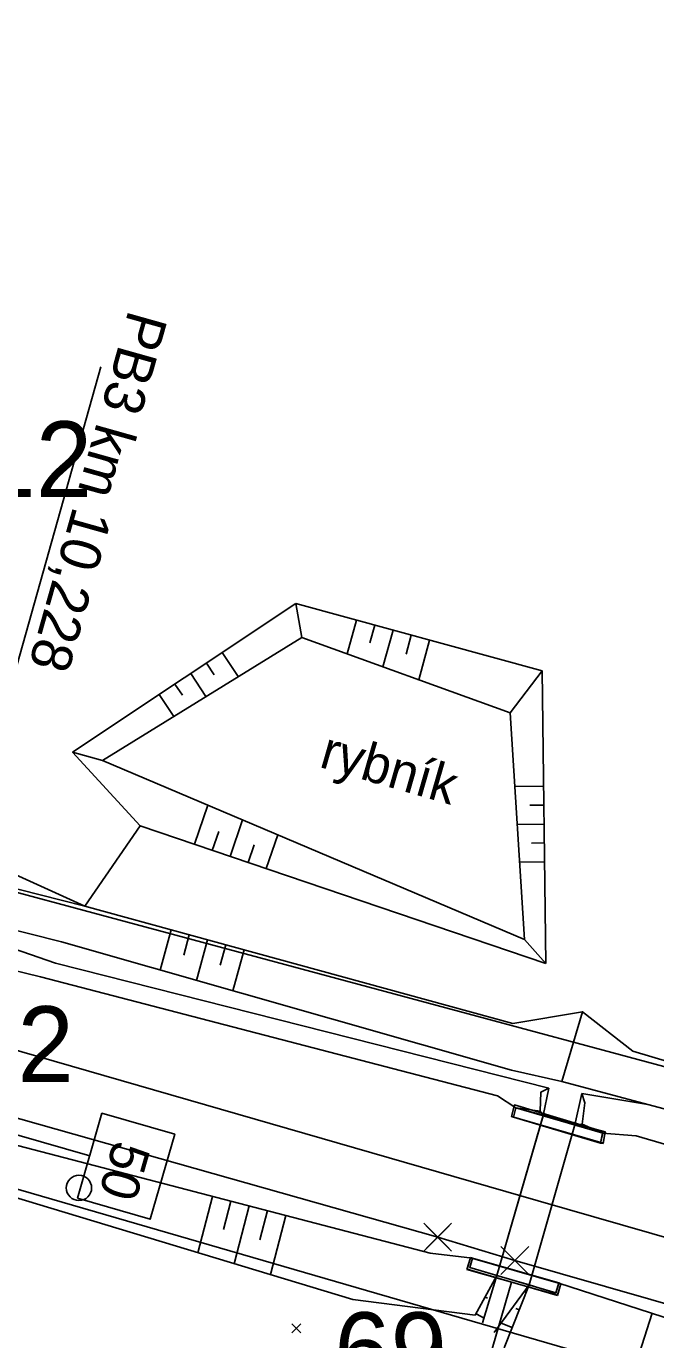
# Model space of a CAD drawing. Extents: x -866402 to -860377, y -1041908 to -1038598.
# Drawn here: x -862074 to -862049.1, y -1039288.9 to -1039236.9 of the extents above; entities that cross this region are included whole.
import ezdxf

# ---------------------------------------------------------------- set-up
doc = ezdxf.new("R2010")
doc.units = 0
for name, color, linetype in [('PS 01 prvky', 7, 'Continuous'), ('PS 01 trasa', 7, 'Continuous'), ('PS 02 trasa', 7, 'Continuous'), ('SZDC', 7, 'Continuous'), ('Vrstva 1', 7, 'Continuous'), ('Vrstva 16', 7, 'Continuous'), ('Vrstva 19', 7, 'Continuous'), ('Vrstva 36', 7, 'Continuous'), ('Vrstva 43', 7, 'Continuous'), ('Vrstva 48', 7, 'Continuous'), ('Vrstva 49', 7, 'Continuous'), ('Vrstva 5', 7, 'Continuous'), ('Vrstva 50', 7, 'Continuous'), ('Vrstva 60', 7, 'Continuous'), ('Vrstva 63', 7, 'Continuous')]:
    doc.layers.add(name, color=color, linetype=linetype)

msp = doc.modelspace()

# ---------------------------------------------------------------- linework, layer by layer
at = {"layer": 'PS 01 prvky'}
msp.add_line((-862078.169, -1039275.744), (-862071.017, -1039250.372), dxfattribs=at)
at = {"layer": 'PS 01 trasa'}
msp.add_lwpolyline([(-862082.392, -1039277.828), (-862079.002, -1039278.787), (-862057.696, -1039284.818), (-862054.643, -1039285.738), (-862009.617, -1039298.655), (-861985.699, -1039305.583), (-861961.75, -1039312.874), (-861943.016, -1039320.452), (-861938.519, -1039321.88), (-861923.67, -1039329.912), (-861916.69, -1039332.966), (-861895.858, -1039346.596), (-861877.055, -1039362.586), (-861859.765, -1039380.3), (-861844.868, -1039399.824)], dxfattribs=at)
at = {"layer": 'PS 02 trasa'}
msp.add_lwpolyline([(-862224.656, -1039236.917), (-862200.639, -1039243.685), (-862176.763, -1039250.512), (-862152.592, -1039257.523), (-862128.569, -1039264.442), (-862103.22, -1039271.846), (-862102.219, -1039272.135), (-862096.536, -1039273.771), (-862095.01, -1039274.211), (-862087.952, -1039276.244), (-862082.392, -1039277.828), (-862079.002, -1039278.787), (-862057.696, -1039284.818), (-862054.643, -1039285.738), (-862009.617, -1039298.655), (-861985.699, -1039305.583), (-861961.75, -1039312.874)], dxfattribs=at)
at = {"layer": 'SZDC'}
for points in [[(-862234.51, -1039218.03), (-862199.37, -1039224.74), (-862172.78, -1039232.45), (-862122.79, -1039257.25), (-862092.95, -1039265.69), (-862091.86, -1039266.04), (-862083.69, -1039268.63), (-862083.26, -1039268.77), (-862042.87, -1039279.64), (-861979.98, -1039297.59), (-861924.06, -1039317.33), (-861903.27, -1039329.1), (-861871.45, -1039352.97), (-861839.12, -1039385.66), (-861823.12, -1039370.41), (-861814.46, -1039390.55)], [(-861669.39, -1039610.88), (-861739.98, -1039582.51), (-861736.58, -1039570.11), (-861761.11, -1039550.44), (-861785.99, -1039518.1), (-861810.72, -1039466.47), (-861837.37, -1039424.62), (-861848.52, -1039406.82), (-861855.53, -1039393.66), (-861857.34, -1039390.64), (-861896.85, -1039350.33), (-861915.3, -1039338.57), (-861931.91, -1039330.04), (-861947.75, -1039322.96), (-861987.36, -1039308.17), (-862085.83, -1039279.58), (-862090.03, -1039278.64), (-862095.47, -1039277.41), (-862098.88, -1039276.65), (-862122.58, -1039271.04), (-862135.01, -1039264.12), (-862179.78, -1039258.36), (-862197.34, -1039258.12), (-862239.36, -1039240.49)]]:
    msp.add_lwpolyline(points, dxfattribs=at)
at = {"layer": 'Vrstva 1'}
msp.add_lwpolyline([(-862198.472, -1039241.657), (-862174.442, -1039248.589), (-862133.53, -1039260.381), (-862093.175, -1039272.025), (-862086.733, -1039273.859), (-862053.719, -1039283.38), (-862020.312, -1039292.989), (-861982.248, -1039303.969)], dxfattribs=at)
at = {"layer": 'Vrstva 16'}
for p, q in [((-862053.621, -1039279.079), (-862053.299, -1039278.918)), ((-862053.518, -1039280.008), (-862053.299, -1039278.918)), ((-862053.638, -1039279.831), (-862053.621, -1039279.079)), ((-862052.27, -1039280.377), (-862051.992, -1039279.131)), ((-862051.992, -1039279.131), (-862051.872, -1039279.497)), ((-862053.518, -1039280.008), (-862053.638, -1039279.831)), ((-862051.985, -1039280.347), (-862051.872, -1039279.497)), ((-862052.27, -1039280.377), (-862051.985, -1039280.347))]:
    msp.add_line(p, q, dxfattribs=at)
at = {"layer": 'Vrstva 19'}
for p, q in [((-862054.664, -1039279.581), (-862051.068, -1039280.657)), ((-862054.601, -1039279.697), (-862051.067, -1039280.654)), ((-862051.169, -1039280.696), (-862054.601, -1039279.697)), ((-862053.518, -1039280.008), (-862055.352, -1039286.334)), ((-862053.517, -1039280.009), (-862055.351, -1039286.332)), ((-862054.782, -1039280.038), (-862054.695, -1039280.064)), ((-862051.149, -1039281.091), (-862054.772, -1039280.04)), ((-862051.252, -1039281.095), (-862054.695, -1039280.064)), ((-862052.27, -1039280.377), (-862054.081, -1039286.705)), ((-862052.272, -1039280.375), (-862054.08, -1039286.705)), ((-862053.518, -1039280.008), (-862053.517, -1039280.009)), ((-862052.272, -1039280.375), (-862053.517, -1039280.009)), ((-862052.272, -1039280.375), (-862052.27, -1039280.377)), ((-862051.252, -1039281.094), (-862051.17, -1039280.696)), ((-862051.169, -1039280.696), (-862051.252, -1039281.095)), ((-862051.17, -1039280.696), (-862051.169, -1039280.696)), ((-862051.154, -1039281.116), (-862051.067, -1039280.654)), ((-862051.149, -1039281.091), (-862051.068, -1039280.657)), ((-862051.067, -1039280.654), (-862051.068, -1039280.657)), ((-862051.252, -1039281.095), (-862051.252, -1039281.094)), ((-862051.154, -1039281.116), (-862051.252, -1039281.095)), ((-862051.154, -1039281.116), (-862051.149, -1039281.091)), ((-862056.319, -1039285.649), (-862056.424, -1039286.014)), ((-862056.401, -1039285.63), (-862052.824, -1039286.663)), ((-862056.319, -1039285.649), (-862056.396, -1039285.626)), ((-862056.319, -1039285.649), (-862052.907, -1039286.63)), ((-862052.954, -1039287.118), (-862056.538, -1039286.091)), ((-862056.536, -1039286.089), (-862052.955, -1039287.121)), ((-862056.424, -1039286.014), (-862056.427, -1039286.017)), ((-862055.352, -1039286.334), (-862056.427, -1039286.017)), ((-862053.02, -1039287.023), (-862056.424, -1039286.014)), ((-862054.779, -1039286.595), (-862070.331, -1039340.345)), ((-862054.081, -1039286.705), (-862053.021, -1039287.027)), ((-862052.825, -1039286.665), (-862052.955, -1039287.121)), ((-862052.954, -1039287.118), (-862052.824, -1039286.663)), ((-862052.825, -1039286.665), (-862052.907, -1039286.63)), ((-862052.825, -1039286.665), (-862052.824, -1039286.663)), ((-862053.021, -1039287.027), (-862053.02, -1039287.023)), ((-862052.955, -1039287.121), (-862052.954, -1039287.118))]:
    msp.add_line(p, q, dxfattribs=at)
for points in [[(-862054.772, -1039280.04), (-862054.664, -1039279.581), (-862054.662, -1039279.582), (-862054.782, -1039280.038), (-862054.772, -1039280.04)], [(-862054.695, -1039280.064), (-862054.601, -1039279.697), (-862054.6, -1039279.697), (-862054.699, -1039280.063), (-862054.695, -1039280.064)], [(-862054.6, -1039279.697), (-862053.638, -1039279.831), (-862053.518, -1039280.008)], [(-862052.27, -1039280.377), (-862051.985, -1039280.347), (-862051.17, -1039280.696)], [(-862056.538, -1039286.091), (-862056.536, -1039286.089), (-862056.396, -1039285.626), (-862056.401, -1039285.63), (-862056.538, -1039286.091)], [(-862056.319, -1039285.649), (-862056.322, -1039285.652), (-862056.427, -1039286.017)], [(-862055.352, -1039286.334), (-862055.351, -1039286.332), (-862054.08, -1039286.705), (-862054.081, -1039286.705)], [(-862053.02, -1039287.023), (-862052.907, -1039286.63), (-862052.908, -1039286.633), (-862053.021, -1039287.027)]]:
    msp.add_lwpolyline(points, dxfattribs=at)
at = {"layer": 'Vrstva 36'}
msp.add_circle((-862071.888, -1039282.868), 0.5, dxfattribs=at)
at = {"layer": 'Vrstva 43'}
msp.add_line((-862071.659, -1039271.717), (-862069.465, -1039268.541), dxfattribs=at)
at = {"layer": 'Vrstva 48'}
for p, q in [((-862060.91, -1039260.394), (-862061.275, -1039261.732)), ((-862060.186, -1039260.591), (-862060.377, -1039261.29)), ((-862059.463, -1039260.789), (-862059.86, -1039262.246)), ((-862058.739, -1039260.986), (-862058.946, -1039261.744)), ((-862058.015, -1039261.184), (-862058.446, -1039262.759)), ((-862066.219, -1039261.68), (-862065.586, -1039262.63)), ((-862066.843, -1039262.095), (-862066.534, -1039262.56)), ((-862067.467, -1039262.511), (-862066.863, -1039263.418)), ((-862068.716, -1039263.342), (-862068.141, -1039264.207)), ((-862068.092, -1039262.926), (-862067.797, -1039263.369)), ((-862053.503, -1039266.966), (-862054.649, -1039266.98)), ((-862067.323, -1039269.267), (-862066.796, -1039267.713)), ((-862053.494, -1039267.715), (-862054.048, -1039267.722)), ((-862065.902, -1039269.749), (-862065.412, -1039268.302)), ((-862053.485, -1039268.465), (-862054.554, -1039268.479)), ((-862066.612, -1039269.508), (-862066.358, -1039268.758)), ((-862064.481, -1039270.23), (-862064.027, -1039268.89)), ((-862065.192, -1039269.989), (-862064.956, -1039269.292)), ((-862053.475, -1039269.215), (-862053.991, -1039269.222)), ((-862053.466, -1039269.965), (-862054.459, -1039269.977)), ((-862068.245, -1039272.655), (-862068.682, -1039274.244)), ((-862067.522, -1039272.853), (-862067.741, -1039273.651)), ((-862066.799, -1039273.052), (-862067.239, -1039274.655)), ((-862066.076, -1039273.25), (-862066.297, -1039274.056)), ((-862065.353, -1039273.449), (-862065.797, -1039275.067)), ((-862066.605, -1039283.201), (-862067.186, -1039285.431)), ((-862065.879, -1039283.39), (-862066.174, -1039284.519)), ((-862065.154, -1039283.579), (-862065.749, -1039285.866)), ((-862064.428, -1039283.768), (-862064.729, -1039284.926)), ((-862063.702, -1039283.957), (-862064.313, -1039286.3)), ((-862055.459, -1039286.53), (-862055.418, -1039286.552)), ((-862055.818, -1039287.188), (-862055.729, -1039287.236)), ((-862054.197, -1039287), (-862054.275, -1039286.969)), ((-862054.473, -1039287.697), (-862054.603, -1039287.646)), ((-862056.177, -1039287.847), (-862055.864, -1039288.017)), ((-862054.748, -1039288.395), (-862055.191, -1039288.22)), ((-862049.209, -1039287.831), (-862050.093, -1039290.564))]:
    msp.add_line(p, q, dxfattribs=at)
at = {"layer": 'Vrstva 49'}
for p, q in [((-862063.304, -1039259.74), (-862072.143, -1039265.622)), ((-862063.304, -1039259.74), (-862053.559, -1039262.4)), ((-862063.072, -1039261.079), (-862063.304, -1039259.74)), ((-862054.834, -1039264.071), (-862053.559, -1039262.4)), ((-862053.417, -1039273.98), (-862053.559, -1039262.4)), ((-862072.143, -1039265.622), (-862069.465, -1039268.541)), ((-862070.958, -1039265.945), (-862072.143, -1039265.622)), ((-862080.025, -1039267.901), (-862071.659, -1039271.717)), ((-862069.465, -1039268.541), (-862053.417, -1039273.98)), ((-862071.659, -1039271.717), (-862081.663, -1039269.191)), ((-862082.609, -1039270.61), (-862072.58, -1039273.132)), ((-862072.817, -1039273.969), (-862082.609, -1039270.61)), ((-862073.404, -1039274.508), (-862084.297, -1039271.934)), ((-862054.729, -1039276.367), (-862071.659, -1039271.717)), ((-862054.264, -1039273.038), (-862053.417, -1039273.98)), ((-862053.299, -1039278.918), (-862072.817, -1039273.969)), ((-862055.335, -1039279.221), (-862073.404, -1039274.508)), ((-862052.791, -1039278.652), (-862051.97, -1039275.893)), ((-862055.335, -1039279.221), (-862054.6, -1039279.697)), ((-862049.383, -1039279.563), (-862051.992, -1039279.131)), ((-862061.056, -1039287.285), (-862085.598, -1039279.864)), ((-862049.383, -1039279.563), (-862015.208, -1039288.826)), ((-862057.993, -1039285.445), (-862056.322, -1039285.652)), ((-862055.352, -1039286.334), (-862056.21, -1039287.907)), ((-862055.922, -1039288.209), (-862055.352, -1039286.334)), ((-862054.081, -1039286.705), (-862055.464, -1039288.593)), ((-862055.063, -1039289.192), (-862054.081, -1039286.705)), ((-862021.957, -1039296.653), (-862052.908, -1039286.633)), ((-862061.056, -1039287.285), (-862056.21, -1039287.907)), ((-862063.469, -1039288.247), (-862063.115, -1039288.601)), ((-862063.469, -1039288.601), (-862063.115, -1039288.247))]:
    msp.add_line(p, q, dxfattribs=at)
for points in [[(-862063.072, -1039261.079), (-862054.834, -1039264.071), (-862054.264, -1039273.038), (-862070.958, -1039265.945), (-862063.072, -1039261.079)], [(-862072.58, -1039273.132), (-862054.776, -1039278.21), (-862052.791, -1039278.652), (-862049.383, -1039279.563)], [(-862054.729, -1039276.367), (-862051.97, -1039275.893), (-862049.972, -1039277.455), (-862014.685, -1039287.984)], [(-862087.373, -1039277.489), (-862086.358, -1039278.054), (-862057.993, -1039285.445)], [(-862054.6, -1039279.697), (-862053.638, -1039279.831), (-862053.621, -1039279.079), (-862053.299, -1039278.918)], [(-862049.85, -1039280.81), (-862051.17, -1039280.696), (-862051.985, -1039280.347), (-862051.872, -1039279.497), (-862051.992, -1039279.131)], [(-861989.483, -1039298.564), (-862019.415, -1039289.744), (-862049.85, -1039280.81)], [(-862056.322, -1039285.652), (-862056.427, -1039286.017), (-862055.352, -1039286.334)], [(-862052.908, -1039286.633), (-862053.021, -1039287.027), (-862054.081, -1039286.705)]]:
    msp.add_lwpolyline(points, dxfattribs=at)
at = {"layer": 'Vrstva 5'}
msp.add_line((-862074.347, -1039280.764), (-862071.464, -1039281.595), dxfattribs=at)
msp.add_lwpolyline([(-862071.949, -1039283.277), (-862070.98, -1039279.914), (-862068.097, -1039280.745), (-862069.067, -1039284.108)], close=True, dxfattribs=at)
at = {"layer": 'Vrstva 50'}
for points in [[(-862054.264, -1039273.038), (-862070.958, -1039265.945), (-862063.072, -1039261.079), (-862054.834, -1039264.071), (-862054.264, -1039273.038)], [(-862070.958, -1039265.945), (-862063.072, -1039261.079), (-862054.834, -1039264.071), (-862054.264, -1039273.038), (-862070.958, -1039265.945)]]:
    msp.add_lwpolyline(points, dxfattribs=at)
at = {"layer": 'Vrstva 60'}
for p, q in [((-862057.246, -1039285.268), (-862058.246, -1039284.268)), ((-862057.246, -1039284.368), (-862058.246, -1039285.368)), ((-862058.146, -1039285.268), (-862057.146, -1039284.268)), ((-862058.146, -1039284.368), (-862057.146, -1039285.368)), ((-862057.696, -1039284.818), (-862057.696, -1039284.818)), ((-862054.193, -1039286.188), (-862055.193, -1039285.188)), ((-862055.093, -1039286.188), (-862054.093, -1039285.188)), ((-862054.193, -1039285.288), (-862055.193, -1039286.288)), ((-862055.093, -1039285.288), (-862054.093, -1039286.288)), ((-862054.643, -1039285.738), (-862054.643, -1039285.738))]:
    msp.add_line(p, q, dxfattribs=at)

# ---------------------------------------------------------------- texts
at = {"layer": 'PS 01 prvky'}
msp.add_text('PB3 km 10,228', height=1.6, rotation=254.2686, dxfattribs=at).set_placement((-862069.913, -1039248.073))
msp.add_text('PB3 km 10,228', height=1.6, rotation=254.2686, dxfattribs=at).set_placement((-862069.913, -1039248.073))
at = {"layer": 'Vrstva 5'}
msp.add_text('50', height=1.5, rotation=253.9128, dxfattribs=at).set_placement((-862070.491, -1039280.926))
at = {"layer": 'Vrstva 60'}
for s, p in [('1212', (-862080.29, -1039255.529)), ('42', (-862076.551, -1039278.679)), ('69', (-862061.79, -1039290.793))]:
    msp.add_text(s, height=3, dxfattribs=at).set_placement(p)
at = {"layer": 'Vrstva 63'}
msp.add_text('rybník', height=1.5, rotation=343.9128, dxfattribs=at).set_placement((-862062.429, -1039266.196))

doc.saveas('drawing.dxf')
